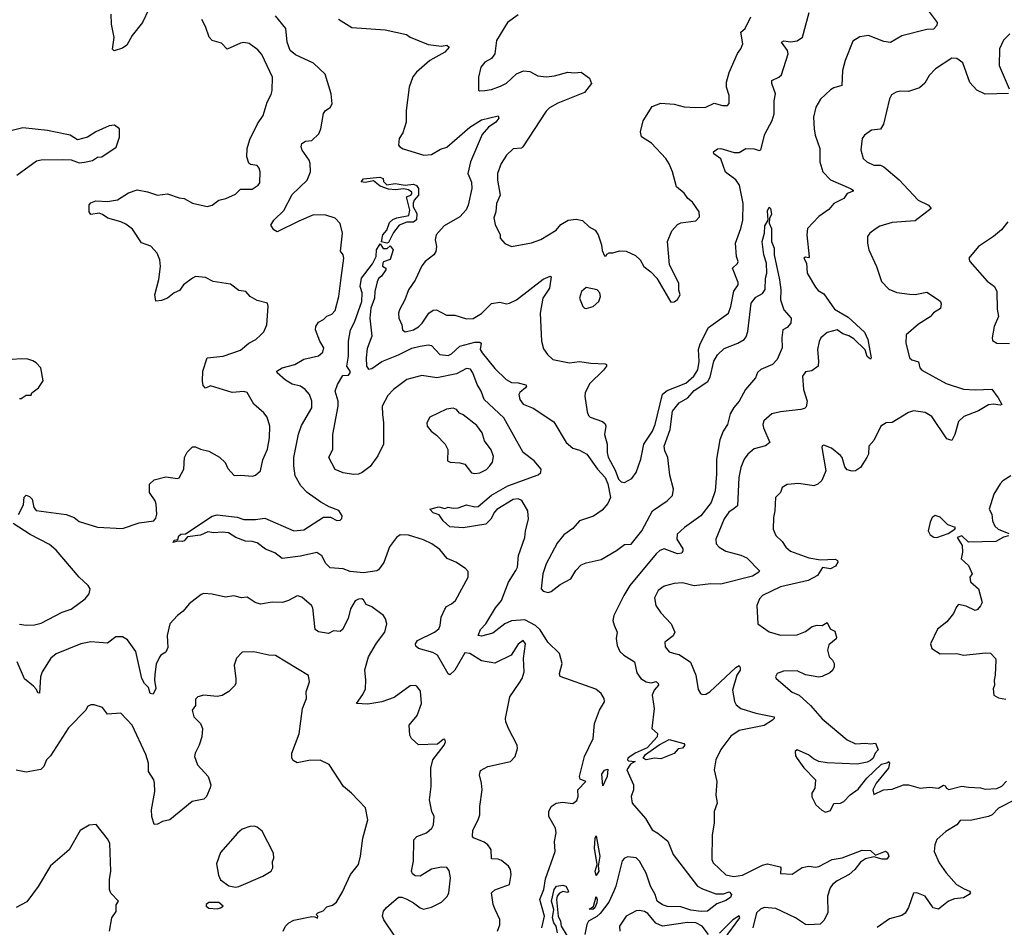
# Model space of a CAD drawing. Extents: x 2057697 to 2160550, y 827490 to 1016834.
# Tile 321 of 509: x 2126106 to 2132031, y 942558 to 948021. Entities that reach past the tile are written whole.
import ezdxf

# ---------------------------------------------------------------- set-up
doc = ezdxf.new("R2010")
doc.units = 0

msp = doc.modelspace()

# ---------------------------------------------------------------- linework, layer by layer
at = {"layer": '0CON20XD'}
for points in [[(2126883.3, 948085), (2126845, 948004.2), (2126783.9, 947926.1), (2126751.8, 947868.2), (2126725, 947850), (2126675, 947834.2), (2126664.1, 947844.1), (2126675.5, 947914.5), (2126659.4, 947995), (2126656.5, 948055)], [(2128025, 948024.4), (2128105, 947974.2), (2128305, 947960), (2128432.7, 947932.7), (2128455, 947915.6), (2128565, 947872.5), (2128645, 947861.4), (2128676.7, 947866.7), (2128690, 947855), (2128664, 947825), (2128575, 947774.6), (2128493.5, 947705), (2128472.3, 947677.7), (2128450, 947615), (2128431.5, 947475), (2128431.3, 947405), (2128410.7, 947339.3), (2128390, 947305), (2128386.2, 947265), (2128393.8, 947255), (2128413.7, 947243.7), (2128537.5, 947205), (2128585, 947210), (2128638.1, 947241.9), (2128675.8, 947254.2), (2128815.6, 947375), (2128885, 947418.9), (2128985, 947442.5), (2128988.3, 947428.3), (2128972, 947405), (2128926.4, 947373.6), (2128889.5, 947330.5), (2128819.3, 947165), (2128802.7, 947095), (2128823.8, 947043.8), (2128827.5, 947005), (2128805.3, 946905), (2128793, 946877), (2128754.8, 946835.2), (2128659.5, 946780.5), (2128611.4, 946725), (2128607.1, 946695), (2128614.3, 946655), (2128609.2, 946625), (2128598, 946605), (2128545, 946566), (2128525, 946538.8), (2128485, 946453.8), (2128445.7, 946395), (2128424, 946335), (2128390.8, 946275), (2128385.7, 946254.3), (2128388.1, 946225), (2128405.7, 946185), (2128410, 946155), (2128425, 946141.4), (2128475, 946154.5), (2128505, 946172.5), (2128528.1, 946195), (2128567.5, 946255), (2128595, 946272), (2128615, 946274), (2128675, 946243.3), (2128725, 946243.3), (2128795, 946221.1), (2128835, 946221.9), (2128885, 946252.9), (2128945, 946312.5), (2128995, 946320.8), (2129035, 946311.4), (2129054.2, 946314.2), (2129095, 946334.4), (2129255, 946459.6), (2129297.8, 946477.8), (2129303.6, 946473.6), (2129294.3, 946405.7), (2129254.6, 946345), (2129237.3, 946255), (2129246.9, 946085), (2129258.8, 946038.8), (2129281.2, 946005), (2129315, 945975.7), (2129415, 945955.7), (2129475, 945964.4), (2129542.7, 945952.7), (2129629.2, 945949.2), (2129637.5, 945945), (2129636.2, 945935), (2129618.5, 945911.5), (2129535, 945829.2), (2129509.2, 945775), (2129505.9, 945754.1), (2129521.3, 945661.3), (2129528.9, 945638.9), (2129539.3, 945629.3), (2129612.2, 945602.2), (2129628.3, 945588.3), (2129633.1, 945575), (2129625.6, 945525), (2129641.8, 945465), (2129640.9, 945415), (2129647.6, 945387.6), (2129689.5, 945309.5), (2129710, 945255), (2129725, 945238.6), (2129745, 945234.2), (2129790.3, 945259.7), (2129815.4, 945294.6), (2129843.6, 945376.4), (2129862.7, 945465), (2129914.7, 945545), (2129930.8, 945585), (2129974, 945766), (2130001.8, 945788.2), (2130115, 945833), (2130163.1, 945875), (2130185.8, 945914.2), (2130194.3, 945964.3), (2130190, 946035), (2130200, 946070), (2130251.4, 946168.6), (2130371.1, 946255), (2130385, 946293.8), (2130403.8, 946386.2), (2130428.5, 946425), (2130428.7, 946438.7), (2130395.7, 946525), (2130425, 946552.5), (2130430, 946565), (2130419.6, 946595), (2130412.4, 946675), (2130445.9, 946765), (2130457.2, 946815), (2130459.1, 946915), (2130438.2, 947025), (2130415, 947056.7), (2130352.2, 947102.2), (2130325, 947184.2), (2130283.8, 947213.8), (2130280, 947225), (2130305, 947243.9), (2130325, 947246.3), (2130405, 947221.2), (2130435, 947222.5), (2130475, 947245.6), (2130525, 947244.4), (2130555, 947234), (2130565, 947237.5), (2130588.8, 947331.2), (2130633.2, 947415), (2130645.3, 947455), (2130646.9, 947533.1), (2130654.6, 947574.6), (2130632.7, 947637.3), (2130632.5, 947655), (2130675, 947674.4), (2130690.2, 947689.8), (2130729.5, 947815), (2130726.5, 947835), (2130690.8, 947885), (2130705, 947893.1), (2130745, 947887.7), (2130785, 947892.7), (2130816.2, 947915), (2130856.8, 948065)], [(2131578.3, 948068.3), (2131627.1, 948005), (2131624.6, 947985.4), (2131605, 947964.4), (2131565, 947962.2), (2131415, 947924.6), (2131345.4, 947884.6), (2131305, 947888.9), (2131213.3, 947926.7), (2131162.4, 947917.6), (2131119.1, 947890.9), (2131072.9, 947775), (2131057.3, 947715), (2131053.8, 947625), (2131005, 947610.8), (2130985, 947598.8), (2130925, 947543.5), (2130897.5, 947495), (2130883.2, 947435), (2130887, 947363), (2130892.2, 947325), (2130920.8, 947245), (2130920.5, 947165), (2130937.8, 947105), (2130985, 947056.7), (2131105, 947005.6), (2131121.2, 946995), (2131120.7, 946989.3), (2131085, 946974), (2131065, 946944.2), (2131005.4, 946914.6), (2130975, 946878.9), (2130913.8, 946836.2), (2130847.5, 946765), (2130842.2, 946725), (2130855.7, 946594.3), (2130851.7, 946588.3), (2130835, 946592.5), (2130823.8, 946586.2), (2130841.2, 946555), (2130844.4, 946495), (2130895, 946410), (2130910.7, 946390.7), (2130945, 946370), (2131008.2, 946278.2), (2131090.8, 946230.8), (2131189.3, 946139.3), (2131209.8, 946095), (2131230, 945985), (2131225, 945976.7), (2131205, 945994.4), (2131193.6, 946033.6)], [(2128980.8, 942535), (2128995, 942572.5), (2128994.3, 942605), (2128967.1, 942665), (2128955.7, 942695), (2128945.8, 942765), (2128965, 942782.9), (2129054, 942815), (2129064.4, 942875), (2129059.2, 942905), (2129046.6, 942926.6), (2129005, 942960), (2128985, 942967.5), (2128945, 942970), (2128943.3, 943023.3), (2128937.5, 943035), (2128923.3, 943055), (2128901.2, 943071.2), (2128836.1, 943096.1), (2128830, 943105), (2128832.5, 943142.5), (2128865.6, 943205), (2128874.3, 943235), (2128874.4, 943285), (2128889.1, 943385), (2128885.8, 943425.8), (2128872.9, 943475), (2128878.8, 943501.2), (2128923.4, 943526.6), (2129060, 943555), (2129088, 943585), (2129101.2, 943635), (2129098.8, 943655), (2129047.1, 943755), (2129030.8, 943795), (2129029.2, 943815), (2129056.2, 943945), (2129112.1, 944027.9), (2129130, 944055), (2129142.5, 944095), (2129138, 944175), (2129149.2, 944265), (2129135, 944283.3), (2129105, 944262), (2129064.3, 944195.7), (2128965, 944148), (2128885, 944160.8), (2128815, 944206.7), (2128785, 944210), (2128725, 944106.2), (2128695, 944076.7), (2128685, 944083.3), (2128620, 944195), (2128591.6, 944211.6), (2128505.9, 944235.9), (2128490.2, 944250.2), (2128487.3, 944265), (2128500.5, 944285), (2128602, 944335), (2128627.5, 944355), (2128635.8, 944375), (2128642, 944425), (2128665, 944473.3), (2128675, 944488), (2128705, 944504), (2128727.5, 944525), (2128804, 944665), (2128805, 944700), (2128788, 944718), (2128730, 944755), (2128678.6, 944778.6), (2128635, 944832.2), (2128585.8, 944865), (2128535, 944890), (2128445, 944918.8), (2128395, 944920), (2128372.5, 944905), (2128331.7, 944848.3), (2128296.3, 944753.7), (2128265, 944710), (2128255, 944703.3), (2128175, 944692.2), (2128095, 944699.5), (2128053.3, 944715), (2127975, 944720.8), (2127948.6, 944748.6), (2127925, 944793.1), (2127895, 944814.4), (2127795, 944791.8), (2127685, 944778), (2127641.7, 944811.7), (2127585, 944834.5), (2127535, 944871.2), (2127505, 944880.5), (2127465, 944882.5), (2127406.7, 944905), (2127362.2, 944932.2), (2127325, 944936.9), (2127275, 944933.1), (2127237.7, 944937.7), (2127195, 944917.8), (2127115, 944907.5), (2127096.7, 944885), (2127085, 944880), (2127055, 944882.5), (2127030, 944875), (2127035, 944888.8), (2127057.5, 944892.5), (2127064, 944915), (2127075, 944923.8), (2127103.8, 944926.2), (2127265, 945031.8), (2127295, 945041.1), (2127415, 945027.1), (2127455, 945012.1), (2127525, 945012.2), (2127580.9, 945020.9), (2127755, 944944.4), (2127815, 944950.5), (2127935, 945025.8), (2127975.9, 945025.9), (2128015, 945006.7), (2128035, 945008.8), (2128045, 945017.5), (2128045.7, 945035), (2128025.8, 945065.8), (2127968.3, 945088.3), (2127917.2, 945117.2), (2127835, 945174.5), (2127798.1, 945215), (2127764.4, 945275), (2127755.5, 945335), (2127756, 945385), (2127784.7, 945525.3), (2127802.6, 945577.4), (2127864.4, 945685), (2127864.5, 945725), (2127850.6, 945765), (2127824.2, 945795), (2127795, 945814.5), (2127745, 945827.5), (2127705, 945851.9), (2127655.8, 945895), (2127652.5, 945905), (2127685, 945925.5), (2127762, 945945), (2127815, 945976.9), (2127905, 945998.5), (2127930.7, 946019.3), (2127937.1, 946045), (2127911.9, 946085), (2127886.7, 946155), (2127887.1, 946175), (2127905, 946200), (2127935, 946215.8), (2127953.6, 946236.4), (2127985, 946249.2), (2128005, 946271.2), (2128027.3, 946355), (2128038.2, 946451.8), (2128056, 946585), (2128053.3, 946605), (2128037, 946627), (2128048, 946735), (2128034.3, 946795), (2128005.4, 946825.4), (2127947.5, 946845), (2127875, 946845.5), (2127785, 946809.2), (2127655, 946744.4), (2127635, 946755.6), (2127616.5, 946785), (2127634.4, 946815), (2127695, 946873.1), (2127745, 946968.1), (2127835, 947056), (2127855.4, 947105), (2127854.4, 947155), (2127847.1, 947175), (2127805.7, 947235), (2127800, 947255), (2127802.9, 947275), (2127825, 947290.6), (2127865, 947292.9), (2127906.1, 947333.9), (2127918.1, 947365), (2127934.7, 947455.3), (2127945.7, 947475), (2127975, 947492.9), (2127987.1, 947515), (2127980.4, 947575), (2127945, 947692.9), (2127875, 947759.1), (2127765, 947808.5), (2127733.3, 947835), (2127715.4, 947885), (2127707.5, 947967.5), (2127644.5, 948045)], [(2127619.5, 947570.5), (2127625.8, 947595), (2127627.1, 947675), (2127562.3, 947812.3), (2127539.8, 947839.8), (2127487.4, 947877.4), (2127455, 947883.1), (2127435, 947880.6), (2127355, 947844.3), (2127319.8, 947879.8), (2127265, 947895.5), (2127245.9, 947915.9), (2127225, 947980.8), (2127202.3, 948022.3)], [(2129105, 948049.5), (2129041.1, 948005), (2128975.7, 947895), (2128965.5, 947814.5), (2128945, 947788), (2128905.7, 947764.3), (2128881.4, 947735), (2128866, 947675), (2128867, 947597), (2128872.5, 947592.5), (2128905, 947593.8), (2128945, 947600.8), (2128998.8, 947621.2), (2129035, 947639.4), (2129094.6, 947695.4), (2129136.8, 947713.2), (2129175, 947710), (2129224, 947684), (2129276.9, 947676.9), (2129325, 947682.3), (2129405, 947705.4), (2129445, 947701.2), (2129485, 947705.6), (2129535, 947668.8), (2129547.7, 947637.7), (2129505, 947583.6), (2129345, 947519.5), (2129295, 947491.1), (2129275, 947470), (2129133.8, 947255), (2129125, 947248), (2129075, 947244), (2129034.6, 947205.4), (2129003.1, 947155), (2128981.1, 947095), (2128981.1, 947055), (2128997.1, 946965), (2128975.6, 946915), (2128971.9, 946865), (2128959.2, 946829.2), (2128967.9, 946787.9), (2128996.7, 946725), (2128996.7, 946705), (2129025, 946673.3), (2129066.1, 946656.1), (2129185, 946677.1), (2129241.7, 946698.3), (2129335, 946754), (2129362.6, 946787.4), (2129406.7, 946815), (2129455, 946820.6), (2129491.7, 946811.7), (2129533.3, 946775), (2129568.8, 946755), (2129586.2, 946725), (2129606.2, 946665), (2129610.7, 946630.7), (2129625, 946600), (2129635, 946600), (2129640, 946610), (2129653.3, 946616.7), (2129675, 946616.7), (2129715, 946628.8), (2129755, 946626.7), (2129812.3, 946602.3), (2129838.8, 946575), (2129861.2, 946535), (2129904.2, 946504.2), (2129940, 946465), (2130025, 946320), (2130045, 946323.3), (2130065, 946336.7), (2130080, 946365), (2130072.3, 946392.3), (2130072, 946435), (2130015.7, 946545.7), (2130004.3, 946685), (2130030.7, 946749.3), (2130065, 946788.8), (2130085, 946798), (2130175, 946810), (2130195.7, 946834.3), (2130194, 946865), (2130155, 946923.3), (2130126.7, 946945), (2130105, 946976.7), (2130057.5, 947015), (2130033.8, 947105), (2130015, 947152.5), (2129994, 947185), (2129908.3, 947278.3), (2129848, 947315), (2129840.8, 947345), (2129857.9, 947412.1), (2129912.4, 947497.6), (2129965, 947518), (2130045, 947512), (2130105, 947495.8), (2130175, 947492), (2130235, 947494), (2130285, 947517.5), (2130335, 947504.5), (2130365.6, 947504.4), (2130374.2, 947515.8), (2130374.3, 947564.3), (2130359.5, 947615), (2130360, 947645), (2130375, 947703.3), (2130425, 947816.7), (2130445.8, 947845), (2130456.9, 947875), (2130445.6, 947945), (2130471.7, 947968.3), (2130505, 948037.5)], [(2132064, 947935), (2132025, 947898.6), (2132002.5, 947845), (2131999.2, 947745), (2132060.6, 947605)], [(2132055, 947576), (2131915, 947573.3), (2131865, 947596.7), (2131823.2, 947643.2), (2131781.1, 947761.1), (2131745, 947786.9), (2131715, 947789.2), (2131617.5, 947725), (2131579.2, 947685), (2131551.7, 947638.3), (2131519.7, 947610.3), (2131455, 947588), (2131405, 947591.2), (2131380, 947585), (2131352.3, 947567.7), (2131340, 947545), (2131303, 947393), (2131285, 947362.5), (2131232.5, 947355), (2131190, 947325), (2131176.2, 947305), (2131167.7, 947237.7), (2131182, 947185), (2131203.8, 947165), (2131245, 947144.3), (2131285, 947144.3), (2131306, 947135), (2131397.6, 947057.6), (2131512, 946935), (2131575, 946904), (2131591.2, 946885), (2131495, 946810.5), (2131355, 946799.4), (2131282.4, 946777.6), (2131260, 946765), (2131222.5, 946735), (2131207.5, 946715), (2131206.7, 946675), (2131216.2, 946635), (2131262, 946535), (2131292, 946445), (2131335, 946399.2), (2131385, 946378.6), (2131461.2, 946368.8), (2131495, 946367.5), (2131565, 946380), (2131635, 946333.8), (2131646.2, 946325), (2131651.2, 946311.2), (2131646.6, 946283.4), (2131604.4, 946255.6), (2131585, 946232.5), (2131515, 946188.6), (2131440, 946125), (2131437.8, 946075), (2131460, 945985), (2131474, 945974), (2131515, 945962), (2131522.2, 945925), (2131535, 945912.2), (2131680.5, 945830.5), (2131785, 945796.9), (2131855, 945792.2), (2131955, 945796.2), (2131994.6, 945745), (2132016.2, 945705), (2132005, 945700), (2131965, 945706.9), (2131935, 945702.9), (2131875, 945665.6), (2131786.7, 945633.3), (2131755, 945603.3), (2131734, 945525), (2131715, 945487.5), (2131685, 945497.5), (2131595, 945632.5), (2131555, 945656.4), (2131485, 945666.5), (2131455, 945656.5), (2131355, 945596.7), (2131320, 945595), (2131287.5, 945575), (2131245, 945487.5), (2131216.1, 945453.9), (2131213.3, 945405), (2131203.8, 945385), (2131165.5, 945324.5), (2131135, 945305.8), (2131115, 945304.2), (2131085, 945312), (2131070.2, 945330.2), (2131054.4, 945385), (2131045, 945397.1), (2130991.3, 945441.3), (2130945, 945460), (2130935, 945456.2), (2130932.5, 945445), (2130956.7, 945305), (2130932.8, 945247.2), (2130908, 945225), (2130885, 945214.4), (2130795, 945228.9), (2130725, 945222.5), (2130694.3, 945205.7), (2130683.8, 945175), (2130654, 945145), (2130650.8, 945065), (2130641.4, 945025), (2130640.6, 944955), (2130656.4, 944916.4), (2130695, 944879.2), (2130715.4, 944845.4), (2130745, 944822.2), (2130855, 944781.8), (2130925, 944770.6), (2131014, 944774), (2131027.5, 944765), (2131030, 944755), (2131015, 944732.5), (2130985, 944716), (2130936, 944724), (2130906.2, 944675), (2130851.2, 944645), (2130685, 944606.7), (2130575.4, 944554.6), (2130557.1, 944535), (2130541.1, 944495), (2130548, 944385), (2130615, 944335.8), (2130685, 944315.7), (2130785, 944318.9), (2130835, 944339.2), (2130875, 944367.8), (2130904, 944376), (2130935, 944374.6), (2130965, 944392.5), (2130983.8, 944355), (2131010.7, 944340.7), (2131021.2, 944305), (2131020, 944295), (2130975, 944257.5), (2130966.7, 944225), (2130977.5, 944185), (2130997.5, 944165), (2131007.5, 944145), (2131007.5, 944125), (2130996.4, 944103.6), (2130980.7, 944089.3), (2130935, 944066.7), (2130915, 944064), (2130835, 944078), (2130785, 944102), (2130701.2, 944098.8), (2130664.2, 944085.8), (2130653.6, 944066.4), (2130657.5, 944055), (2130755, 943974), (2130795.5, 943955.5), (2130865, 943892), (2130935, 943812.9), (2131085, 943685.6), (2131135, 943662.5), (2131195, 943665.8), (2131225, 943661.2), (2131255, 943666.7), (2131272.5, 943625), (2131253.8, 943606.2), (2131242, 943575), (2131225, 943561.4), (2131205, 943551.9), (2131145, 943540), (2130965, 943548.1), (2130915, 943555.7), (2130881.7, 943571.7), (2130852.5, 943595), (2130785, 943626.7), (2130773.3, 943615), (2130775, 943590), (2130784, 943574)], [(2126098.3, 945041.7), (2126129.1, 945100.9), (2126133, 945147), (2126145, 945158.1), (2126165, 945150.9), (2126180.9, 945135), (2126190.6, 945085), (2126205, 945066), (2126385, 945043.1), (2126434.4, 945024.4), (2126465, 945000.8), (2126575, 944966), (2126725, 944958.6), (2126825, 944991.4), (2126913.8, 945005), (2126925, 945020), (2126931.4, 945045), (2126927.1, 945105), (2126921.4, 945125), (2126888, 945175), (2126887.5, 945225), (2126915, 945250.6), (2126985, 945269.2), (2127055, 945260), (2127065, 945263.3), (2127093.3, 945315), (2127098.8, 945385), (2127113.2, 945416.8), (2127145, 945450), (2127165, 945450), (2127195, 945436.2), (2127245, 945423.3), (2127307.5, 945387.5), (2127343.3, 945355), (2127359.5, 945319.5), (2127397.7, 945277.7), (2127435, 945280), (2127507.7, 945272.3), (2127525, 945278.8), (2127554.3, 945305.7), (2127569.1, 945370.9), (2127597.8, 945435), (2127609.4, 945505), (2127612, 945575), (2127595, 945628.8), (2127575, 945654), (2127515.9, 945705.9), (2127475, 945777.1), (2127455, 945783.1), (2127385, 945777.1), (2127255, 945816.2), (2127223.9, 945803.9), (2127209.2, 945819.2), (2127207.1, 945845), (2127207.5, 945905), (2127234.4, 945985.6), (2127330, 945995), (2127435, 946032), (2127485, 946073.8), (2127526.7, 946095), (2127556.4, 946123.6), (2127575, 946142.5), (2127593.3, 946185), (2127601.2, 946295), (2127597.5, 946315), (2127535, 946331.2), (2127492.5, 946355), (2127467.5, 946385), (2127425, 946391.2), (2127375, 946428.8), (2127270, 946445), (2127225, 946468.8), (2127165, 946474.2), (2127145, 946465.8), (2127091.2, 946425), (2127068.5, 946391.5), (2127035, 946377.5), (2126995, 946344.2), (2126959.1, 946330.9), (2126925, 946327.5), (2126919.2, 946365), (2126943.2, 946456.8), (2126954.3, 946535), (2126950, 946575), (2126934, 946615), (2126895, 946657.5), (2126838.5, 946678.5), (2126785, 946759.2), (2126745, 946790), (2126715, 946804.3), (2126635.9, 946825.9), (2126605, 946848.8), (2126585, 946855.5), (2126535, 946848.1), (2126523.3, 946865), (2126525, 946907.1), (2126535, 946919.1), (2126565, 946930.9), (2126635, 946926.5), (2126695, 946937.3), (2126761.5, 946978.5), (2126813.8, 946996.2), (2126875.4, 946985.4), (2126935, 946964.5), (2126995, 946972.5), (2127065, 946948.6), (2127095, 946944.3), (2127145, 946915.6), (2127235, 946896), (2127265, 946904.2), (2127304.4, 946935.6), (2127347.5, 946945), (2127405, 946971.2), (2127435, 947001.2), (2127505, 947000), (2127541.2, 947025), (2127550.3, 947039.7), (2127553.8, 947105), (2127547.7, 947127.7), (2127535, 947143.3), (2127495, 947148.8), (2127485, 947156.7), (2127473.1, 947195), (2127474.4, 947245), (2127490.2, 947299.8), (2127538, 947395), (2127571.2, 947445), (2127596.2, 947525), (2127619.5, 947570.5)], [(2126089.2, 947085), (2126207.9, 947172.1), (2126235, 947178), (2126365, 947180), (2126415, 947176.7), (2126465, 947160), (2126496.4, 947163.6), (2126545, 947173.8), (2126575, 947192.5), (2126600, 947195), (2126686.1, 947253.9), (2126706.4, 947313.6), (2126707.5, 947365), (2126676.4, 947386.4), (2126645, 947381.2), (2126565, 947346.2), (2126515, 947313.3), (2126455, 947297.5), (2126410, 947325), (2126389.3, 947329.3), (2126273, 947353), (2126125, 947370), (2125985, 947336.2)], [(2128315, 946676.2), (2128283.3, 946683.3), (2128291.5, 946725), (2128314.6, 946755), (2128330.6, 946799.4), (2128351.6, 946818.4), (2128375, 946828.9), (2128447.4, 946842.6), (2128453.1, 946875), (2128434.2, 946955), (2128459.2, 946965), (2128466.5, 946973.5), (2128465, 946983.3), (2128445, 946996.9), (2128415, 947003.3), (2128367.1, 946997.1), (2128325, 947001.5), (2128275, 947019.4), (2128235, 947050.8), (2128185, 947041.8), (2128160, 947045), (2128175, 947062.5), (2128273.4, 947073.4), (2128292.5, 947065), (2128295, 947047.5), (2128315, 947027.5), (2128365.7, 947034.3), (2128425, 947024), (2128475, 947031.5), (2128493.9, 947023.9), (2128505.3, 947005.3), (2128505.3, 946964.7), (2128480.5, 946935), (2128473.6, 946916.4), (2128473.6, 946893.6), (2128496.7, 946855), (2128494.5, 946815.5), (2128475, 946802.2), (2128435, 946802.2), (2128390, 946785), (2128355, 946740), (2128325, 946680), (2128315, 946676.2)], [(2129092.3, 944705), (2129101.4, 944725), (2129108.2, 944795), (2129145, 944903.8), (2129149.2, 944945), (2129168.6, 945015), (2129164.7, 945064.7), (2129126.9, 945126.9), (2129105, 945136.5), (2129075, 945133.8), (2128976.7, 945073.3), (2128962.5, 945057.5), (2128942, 945015), (2128911.9, 944985), (2128775, 944963.1), (2128695, 944968.8), (2128653.8, 945005), (2128630.8, 945040.8), (2128595, 945052.7), (2128574.2, 945075), (2128627.8, 945087.8), (2128665, 945078.8), (2128685, 945086.7), (2128715, 945080), (2128745, 945083.3), (2128795, 945099.8), (2128845, 945088.8), (2128865, 945090.9), (2128945, 945159.7), (2129044, 945216), (2129225, 945281.7), (2129242.2, 945295), (2129244.8, 945315), (2129201.4, 945365), (2129136.3, 945416.3), (2129019.2, 945625), (2128900.8, 945735), (2128883.9, 945785), (2128859.3, 945825), (2128832.9, 945895), (2128818.1, 945918.1), (2128795, 945921.2), (2128735, 945888.7), (2128615.2, 945865.2), (2128525, 945878.5), (2128435, 945854.4), (2128355, 945795.8), (2128321.1, 945758.9), (2128286.9, 945695), (2128289.5, 945645), (2128295.5, 945595), (2128294.4, 945465), (2128261.1, 945395), (2128215, 945331.1), (2128167.1, 945295), (2128145, 945285.5), (2128115, 945282.7), (2128053.4, 945293.4), (2128005, 945313.8), (2127966.2, 945385), (2127991.2, 945435), (2127989.4, 945525), (2128023.2, 945695), (2128022.7, 945725), (2128004.1, 945785.9), (2128018, 945825), (2128051.4, 945878.6), (2128085, 945881.5), (2128095.3, 945895), (2128095, 945905.7), (2128074.7, 945934.7), (2128085.3, 945995), (2128084.6, 946085.4), (2128097.2, 946155), (2128120.5, 946199.5), (2128164.2, 946325), (2128166, 946376), (2128154.4, 946415.6), (2128161.9, 946465), (2128229.6, 946550.4), (2128250.5, 946595), (2128253.8, 946635), (2128275, 946672.5), (2128293, 946643), (2128317, 946643), (2128335, 946660), (2128352.5, 946635), (2128335, 946577.5), (2128295, 946562.5), (2128291.2, 946555), (2128288.3, 946538.3), (2128310, 946525), (2128310, 946515), (2128283, 946477), (2128266, 946464), (2128256.7, 946443.3), (2128243.5, 946385), (2128241.5, 946345), (2128218.8, 946285), (2128213.8, 946223.8), (2128224.2, 946115), (2128197.7, 946042.3), (2128190, 945985), (2128193.1, 945935), (2128205, 945917.1), (2128225, 945921.5), (2128285.6, 945964.4), (2128386.4, 946003.6), (2128465, 946044.6), (2128515, 946056.6), (2128565, 946064), (2128585, 946060.8), (2128635, 946006.2), (2128685, 946000), (2128705, 946009.4), (2128753.8, 946055), (2128845, 946080.8), (2128875, 946079.2), (2128883.6, 946073.6), (2128877.3, 946035), (2128889.2, 946015), (2128965, 945922.1), (2129032.7, 945855), (2129065, 945836.6), (2129105, 945835.9), (2129152.7, 945822.7), (2129155.8, 945815), (2129150, 945805), (2129115, 945776.7), (2129108.9, 945765), (2129115, 945735.6), (2129135, 945706.4), (2129195, 945682.2), (2129320.6, 945600.6), (2129395, 945475.5), (2129435, 945441.2), (2129475, 945429.2), (2129518.8, 945405), (2129582.2, 945315), (2129630, 945265), (2129645, 945226.7), (2129660.2, 945145), (2129645, 945107.8), (2129611.9, 945068.1), (2129558.4, 945031.6), (2129474.6, 945005), (2129435, 944957.9), (2129380.5, 944919.5), (2129340.7, 944869.3), (2129274.2, 944745), (2129254, 944685), (2129243.8, 944595), (2129255, 944581.5), (2129286, 944574), (2129305, 944579.6), (2129358.1, 944621.9), (2129422, 944655), (2129452.5, 944705), (2129485, 944738.8), (2129515, 944751.2), (2129605, 944771.7), (2129697.5, 944825), (2129745, 944861.9), (2129785, 944863.1), (2129850.4, 944945), (2129913.6, 945065), (2130002, 945125), (2130033.4, 945156.6), (2130040.9, 945195), (2130018.8, 945278.8), (2130005.4, 945385), (2129987.9, 945425), (2129983.8, 945453.8), (2130020.8, 945555), (2130033.8, 945665), (2130074.4, 945715), (2130126.2, 945743.8), (2130165, 945789.7), (2130247.2, 945842.8), (2130260.5, 945869.5), (2130282.3, 945965), (2130305, 946002.9), (2130345, 946040.8), (2130427, 946073), (2130465, 946096.5), (2130478.3, 946111.7), (2130488.4, 946145), (2130506.7, 946315), (2130535, 946350), (2130575, 946373.3), (2130592.3, 946397.7), (2130593.9, 946465), (2130601.5, 946495), (2130600.5, 946555), (2130584.1, 946605), (2130573.8, 946685), (2130587.1, 946735), (2130589.3, 946780.7), (2130610, 946815), (2130605, 946871.2), (2130615, 946892.5), (2130624.4, 946884.4), (2130629.2, 946850.8), (2130618, 946825), (2130616.4, 946796.4), (2130630, 946765), (2130629.1, 946685), (2130645.4, 946645.4), (2130645.4, 946605), (2130677.9, 946455), (2130685.5, 946395), (2130684.5, 946334.5), (2130703.9, 946273.9), (2130747.5, 946225), (2130746.2, 946195), (2130725, 946167.5), (2130697.5, 946155), (2130691.4, 946105), (2130693.1, 946045), (2130664.5, 945975.5), (2130636, 945945), (2130565, 945916.2), (2130545, 945898), (2130534.2, 945865), (2130474.2, 945795.8), (2130435, 945725.7), (2130403.6, 945686.4), (2130381.7, 945648.3), (2130365, 945584), (2130339.4, 945545), (2130318.3, 945491.7), (2130298.5, 945375), (2130299.6, 945285), (2130290, 945185), (2130266.1, 945115), (2130205, 945035.4), (2130105.7, 944965), (2130063.1, 944925), (2130060.6, 944895), (2130095.7, 944835), (2130097.1, 944822.9), (2130090, 944810), (2130065, 944805.6), (2129985, 944835.4), (2129957.1, 944825), (2129935, 944805.5), (2129777.2, 944615), (2129740.4, 944555), (2129681.9, 944435), (2129675.6, 944405), (2129683.8, 944376.2), (2129701.1, 944335), (2129694.6, 944295.4), (2129700.4, 944255), (2129717.8, 944217.8), (2129740.6, 944195), (2129805, 944155.6), (2129819.2, 944089.2), (2129844.4, 944055), (2129876.2, 944035), (2129905, 944029.6), (2129935, 944037.5), (2129948.9, 944025), (2129949.1, 944015), (2129922.9, 943985), (2129912, 943955), (2129923, 943875), (2129910.4, 943755), (2129943.3, 943725), (2129942.5, 943705), (2129881, 943639), (2129810.5, 943605), (2129765.7, 943575), (2129762.5, 943565), (2129768.8, 943558.8), (2129810, 943555), (2129780.8, 943539.2), (2129760, 943505), (2129799.2, 943415), (2129799.2, 943385), (2129785.6, 943345), (2129791.4, 943305), (2129871.8, 943211.8), (2129912.5, 943145), (2129946.2, 943123.8), (2130006.4, 943076.4), (2130038.1, 942995), (2130185, 942806.2), (2130215, 942788.6), (2130295, 942758.4), (2130340.5, 942759.5), (2130375, 942771.1), (2130388.9, 942755), (2130383.3, 942736.7), (2130355, 942718.2), (2130301.7, 942698.3), (2130245, 942654.7), (2130206.6, 942653.4), (2130145, 942661.6), (2130085, 942681), (2130005, 942682.8), (2129975, 942692.3), (2129942.8, 942715), (2129930.7, 942755), (2129900.9, 942805), (2129875, 942883.3), (2129835, 942955.6), (2129815, 942975.5), (2129765, 942981.9), (2129745, 942974.2), (2129732.3, 942957.7), (2129694.1, 942805), (2129680.3, 942775), (2129650.8, 942709.2), (2129598.2, 942641.8), (2129578, 942622), (2129528.2, 942595), (2129518.5, 942575), (2129506.9, 942515)], [(2132051.4, 946805), (2132013.5, 946756.5), (2131966.2, 946715), (2131875, 946656.2), (2131817.5, 946585), (2131823.3, 946565), (2131927.9, 946447.9), (2131971.2, 946415), (2131985.6, 946385.6), (2131987.7, 946277.7), (2131996.2, 946235), (2131970, 946175), (2131956.7, 946105), (2131959.3, 946089.3), (2131985, 946074.3), (2132062.2, 946072.2)], [(2129515, 946283.3), (2129556.1, 946293.9), (2129590, 946325), (2129600, 946355), (2129596.1, 946376.1), (2129580, 946395), (2129515, 946408), (2129486.2, 946385), (2129474.2, 946344.2), (2129493.9, 946293.9), (2129503.9, 946283.9), (2129515, 946283.3)], [(2131193.6, 946033.6), (2131125, 946100), (2131095, 946118.4), (2131059.8, 946129.8), (2131025, 946154), (2130965, 946137.7), (2130926.4, 946105), (2130916, 946084), (2130907.1, 946035), (2130913.3, 945965), (2130910, 945935), (2130873, 945907), (2130835, 945902), (2130815.8, 945875), (2130823.3, 945795), (2130844.3, 945725), (2130838.6, 945691.4), (2130828.9, 945681.1), (2130806.4, 945673.6), (2130685, 945660.5), (2130632.3, 945647.7), (2130584.6, 945605.4), (2130578.1, 945585), (2130581.9, 945565), (2130620.8, 945475), (2130594, 945456), (2130525, 945437.9), (2130487.5, 945405), (2130464.5, 945375), (2130445.4, 945325), (2130433.1, 945265), (2130424.4, 945095.6), (2130405, 945079.4), (2130374, 945056), (2130344.1, 945015.9), (2130295.6, 944895), (2130296.8, 944866.8), (2130315, 944845.8), (2130355, 944822.5), (2130445, 944798.5), (2130482, 944782), (2130557.3, 944702.7), (2130554, 944695), (2130515, 944671.2), (2130325, 944623.6), (2130265, 944625.5), (2130165, 944612.5), (2130095, 944631.1), (2130045, 944627.5), (2129985, 944610.8), (2129948, 944585), (2129925, 944540), (2129934.2, 944495), (2129965, 944450), (2130025.8, 944385), (2130048.8, 944335), (2130037.7, 944312.3), (2129987.5, 944275), (2129990, 944245), (2130013.3, 944215), (2130054.6, 944204.6), (2130075, 944199.2), (2130143.2, 944153.2), (2130174.3, 944075), (2130188.3, 943988.3), (2130202.5, 943965), (2130215, 943959.2), (2130235, 943961.8), (2130259.4, 943975), (2130415, 944122), (2130435, 944133.3), (2130442, 944122), (2130441.9, 944105), (2130420.6, 944075), (2130396, 943985), (2130407.8, 943917.8), (2130417.6, 943897.6), (2130445, 943875.5), (2130535.9, 943845.9), (2130646.2, 943825), (2130645.8, 943815), (2130635.6, 943805), (2130585, 943773.3), (2130435, 943741.9), (2130385, 943709.1), (2130325, 943628.9), (2130295.7, 943565), (2130285.8, 943505.8), (2130300.8, 943435), (2130294, 943355), (2130302.5, 943305), (2130285.7, 943254.3), (2130285.7, 943184.3), (2130271.9, 943115), (2130270.4, 942965), (2130278.1, 942945), (2130355, 942873.3), (2130403.1, 942863.1), (2130455, 942872.5), (2130575, 942931.8), (2130605, 942940), (2130681.2, 942921.2), (2130686.2, 942915), (2130685, 942882.5), (2130755, 942876.7), (2130815, 942918.2), (2130855, 942925.5), (2130895, 942920), (2130914.6, 942924.6), (2130995, 942965.4), (2131055, 942976.7), (2131175, 943022.9), (2131225, 943020), (2131255, 942992.5), (2131315.8, 943015.8), (2131327.3, 943007.3), (2131336.7, 942985), (2131323, 942967), (2131295, 942967.5), (2131245, 942982), (2131195, 942970), (2131165, 942950.6), (2131131.5, 942905), (2131097.8, 942875), (2131025, 942836.9), (2130997.1, 942815), (2130982.5, 942795), (2130966.2, 942745), (2130968.8, 942645), (2130945, 942598.8), (2130922.9, 942577.1), (2130855, 942571.8), (2130835, 942575.5), (2130775, 942613.8), (2130655, 942670.5), (2130585, 942676.8), (2130563.5, 942666.5), (2130540, 942645), (2130517.5, 942555)], [(2126105, 945740), (2126115, 945740), (2126145, 945760), (2126175, 945760), (2126180, 945775), (2126220, 945805), (2126247, 945847), (2126232.5, 945925), (2126205.9, 945955.9), (2126185, 945966.7), (2126155, 945976.7), (2126115, 945980), (2126060, 945975)], [(2128845, 945289.2), (2128875, 945292.9), (2128915, 945314.4), (2128934.2, 945335), (2128951.7, 945358.3), (2128957.7, 945392.3), (2128942.3, 945432.3), (2128903.3, 945485), (2128888, 945535), (2128857.8, 945577.8), (2128775, 945642.5), (2128752.5, 945652.5), (2128734.3, 945674.3), (2128715, 945682), (2128674.2, 945675.8), (2128575, 945628.8), (2128556, 945595), (2128558.8, 945575), (2128581.2, 945545), (2128615, 945520), (2128666.7, 945465), (2128683, 945433), (2128680, 945365), (2128697, 945357), (2128755, 945354.2), (2128785, 945345.8), (2128825, 945294.2), (2128845, 945289.2)], [(2132070, 945275), (2132021.2, 945245), (2132005, 945226.2), (2131968, 945165), (2131938.8, 945075), (2131955.8, 945045), (2131959.2, 945005), (2131973.2, 944973.2), (2131994.5, 944954.5), (2132057.3, 944927.3)], [(2131625, 944904.3), (2131692.8, 944927.2), (2131733.3, 944955), (2131736.7, 944965), (2131690.3, 944980.3), (2131645, 945026.7), (2131615, 945037.5), (2131597.5, 945025), (2131584.1, 944995.9), (2131573.3, 944945), (2131585, 944920), (2131606.1, 944906.1), (2131625, 944904.3)], [(2126105, 944383.1), (2126145.6, 944375.6), (2126195, 944378.5), (2126235, 944387.8), (2126362.5, 944455), (2126415, 944473.5), (2126500, 944535), (2126524, 944565), (2126531.2, 944595), (2126518.8, 944615), (2126465, 944664.4), (2126325, 944826.9), (2126285, 944861.9), (2126168.8, 944921.2), (2126067.6, 944987.6)], [(2132055, 944913.8), (2132025, 944906.7), (2131979.7, 944880.3), (2131815, 944876.7), (2131775, 944913.3), (2131747.5, 944905), (2131776.4, 944856.4), (2131778.8, 944815), (2131771.9, 944775), (2131815.8, 944735), (2131837.5, 944685), (2131823.3, 944665), (2131827.7, 944637.7), (2131875.8, 944595), (2131896.9, 944513.1), (2131887.9, 944492.1), (2131869.5, 944470.5), (2131856, 944464), (2131801.7, 944491.7), (2131755, 944500), (2131743, 944487), (2131724.3, 944445.7), (2131685, 944396.7), (2131628.3, 944351.7), (2131586.2, 944265), (2131595, 944236.7), (2131645, 944204), (2131745, 944206), (2131785, 944196), (2131919.5, 944210.5), (2131947.5, 944207.5), (2131977.5, 944175), (2131980, 944165), (2131976.4, 944076.4), (2131968.8, 944045), (2131971.2, 944015), (2131963.6, 943993.6), (2131967.5, 943955), (2131995, 943938.8), (2132039.3, 943930.7)], [(2129247.9, 942555), (2129263.7, 942625), (2129236.1, 942726.1), (2129260.8, 942785), (2129269.8, 942850.2), (2129327.3, 943015), (2129323.6, 943075), (2129333.6, 943126.4), (2129330, 943155), (2129290, 943225), (2129289.1, 943255), (2129303.8, 943285), (2129335, 943305.4), (2129371.7, 943311.7), (2129435, 943302), (2129459.1, 943320.9), (2129467.1, 943345), (2129464.3, 943385), (2129513.3, 943435), (2129479.6, 943449.6), (2129474.6, 943465), (2129504.5, 943585), (2129555.9, 943694.1), (2129565.2, 943785), (2129594.7, 943865.3), (2129625.8, 943915), (2129622.5, 943935), (2129605.7, 943965), (2129572, 943992), (2129358.1, 944068.1), (2129354.5, 944085), (2129370, 944145), (2129354.5, 944205), (2129284.2, 944274.2), (2129238.2, 944348.2), (2129210, 944375), (2129145, 944409.1), (2129065, 944402.9), (2129024.6, 944385), (2128952.4, 944327.6), (2128885, 944310.2), (2128864.4, 944315), (2128879.5, 944350.5), (2128910.4, 944385), (2128968.3, 944481.7), (2129006, 944525), (2129047.8, 944635), (2129092.3, 944705)], [(2128362.5, 942505), (2128296.7, 942603.3), (2128289.2, 942625), (2128296, 942655), (2128312.8, 942677.2), (2128385, 942740), (2128405, 942740), (2128435, 942728), (2128475, 942706), (2128515, 942674.2), (2128535, 942667.5), (2128585, 942678.6), (2128645, 942710), (2128677.5, 942742.5), (2128687.5, 942765), (2128698.1, 942855), (2128690.5, 942900.5), (2128677, 942917), (2128645, 942920), (2128585, 942908), (2128515, 942866.2), (2128485, 942866.7), (2128468.8, 942878.8), (2128463.8, 942895), (2128475.8, 942955), (2128477.5, 943085), (2128495.5, 943104.5), (2128553, 943127), (2128586.7, 943155), (2128596.2, 943175), (2128600, 943225), (2128586.2, 943255), (2128571.2, 943325), (2128581.4, 943405), (2128580, 943515), (2128592.9, 943565), (2128660, 943655), (2128667.5, 943675), (2128665, 943690), (2128655, 943687.5), (2128620.3, 943659.7), (2128505.6, 943655.6), (2128464.4, 943694.4), (2128453.5, 943713.5), (2128448.9, 943775), (2128497.9, 943832.1), (2128524.4, 943904.4), (2128518.3, 943978.3), (2128495, 944008.8), (2128485, 944013.8), (2128455, 944011.2), (2128358.6, 943941.4), (2128285.4, 943914.6), (2128200.3, 943900.3), (2128132.5, 943905), (2128170.9, 943959.1), (2128186.4, 943993.6), (2128188.9, 944045), (2128182.1, 944107.9), (2128204.4, 944185), (2128252.3, 944267.7), (2128304.2, 944335), (2128315.8, 944385), (2128307.5, 944415), (2128295, 944434), (2128225, 944487.1), (2128190.5, 944500.5), (2128175, 944528.8), (2128165, 944534), (2128145, 944532.5), (2128125, 944522), (2128096, 944475), (2128083, 944417), (2128049.4, 944350.6), (2128035, 944339.2), (2127995, 944341.4), (2127965, 944327.1), (2127905, 944335.8), (2127885, 944351.2), (2127870.3, 944480.3), (2127861.2, 944495), (2127804.1, 944544.1), (2127785, 944551.2), (2127775, 944552), (2127724.6, 944525.4), (2127686.6, 944513.4), (2127624.4, 944515.6), (2127555, 944502), (2127523, 944513), (2127475, 944545.8), (2127441.7, 944541.7), (2127395, 944552.5), (2127345, 944544), (2127265, 944563.8), (2127215, 944566.7), (2127198.3, 944561.7), (2127125, 944504), (2127089.8, 944460.2), (2127055, 944434.3), (2127010, 944385), (2126992.9, 944315), (2126998.3, 944241.7), (2126985.7, 944214.3), (2126955, 944195.6), (2126946.6, 944183.4), (2126927.7, 944142.3), (2126918.6, 944078.6), (2126916.4, 944045), (2126924.5, 943995), (2126908.5, 943961.5), (2126891.4, 943965), (2126881.5, 944001.5), (2126856.4, 944025), (2126841.5, 944055), (2126805, 944218), (2126755, 944287.5), (2126725, 944305.6), (2126685, 944305.6), (2126635, 944267.8), (2126535, 944275.6), (2126475, 944263.1), (2126325, 944204.3), (2126292.6, 944177.4), (2126240.6, 944095), (2126231.8, 944065), (2126225, 943967.5), (2126215, 943970), (2126208.3, 943988.3), (2126189.7, 944009.7), (2126135, 944052.5), (2126090, 944155)], [(2127690.8, 942535), (2127706, 942565), (2127725.8, 942585), (2127755, 942600.9), (2127865, 942622.5), (2127881.7, 942621.7), (2127897.5, 942612.5), (2127900, 942625), (2127890, 942635), (2127900, 942645), (2127933.1, 942656.9), (2127955, 942681.5), (2127989.3, 942690.7), (2128011.7, 942708.3), (2128049.5, 942770.5), (2128096.9, 942875), (2128144.3, 942935), (2128157.5, 942985), (2128171.1, 943095), (2128201.4, 943205), (2128186.9, 943276.9), (2128102, 943365), (2128054.3, 943405), (2127968.3, 943538.3), (2127913.9, 943563.9), (2127845, 943561.4), (2127775, 943548), (2127751.2, 943561.2), (2127744.2, 943575), (2127744.4, 943605), (2127787.3, 943722.7), (2127808.6, 943875), (2127831.2, 943935), (2127830, 943975), (2127849.2, 944035), (2127844.1, 944074.1), (2127645, 944194), (2127605, 944196), (2127515.8, 944215.8), (2127445, 944213.8), (2127411.7, 944178.3), (2127396.2, 944135), (2127406.1, 944053.9), (2127406, 944025), (2127399.5, 944010.5), (2127365, 943976.7), (2127325, 943953.8), (2127295, 943948), (2127215, 943955.8), (2127177.5, 943945), (2127165, 943930), (2127165, 943892.5), (2127143.3, 943865), (2127154.2, 943825), (2127194.5, 943784.5), (2127205.8, 943754.2), (2127202.9, 943705), (2127186.1, 943653.9), (2127161.4, 943605), (2127158.6, 943585), (2127176.4, 943536.4), (2127241.2, 943465), (2127256.7, 943415), (2127252.5, 943397.5)], [(2127252.5, 943397.5), (2127231.2, 943345), (2127215, 943328.8), (2127143.3, 943315), (2127010, 943205), (2126965, 943194), (2126935, 943178.8), (2126915, 943177.5), (2126901.4, 943225), (2126900, 943265), (2126920, 943375), (2126918.1, 943425), (2126912.5, 943445), (2126882, 943495), (2126881.9, 943545), (2126865, 943597.5), (2126783.1, 943775), (2126715, 943845.8), (2126635, 943841.2), (2126605, 943880), (2126555, 943896.2), (2126535, 943896.7), (2126515, 943887.5), (2126503.3, 943865), (2126400.6, 943759.4), (2126290.8, 943589.2), (2126268.1, 943565), (2126250.6, 943525), (2126233.1, 943506.9), (2126145, 943491.9), (2126084.3, 943504.3)], [(2129875, 943566.4), (2129858.6, 943575), (2129872.4, 943597.6), (2129953.6, 943656.4), (2130015, 943689.2), (2130102.5, 943665), (2130107.5, 943655), (2130095, 943636.7), (2130068, 943632), (2130045, 943604.2), (2129965, 943572.3), (2129925, 943575.5), (2129875, 943566.4)], [(2130784, 943574), (2130825, 943516.7), (2130895.6, 943445.6), (2130890, 943395), (2130873.3, 943365), (2130873.6, 943343.6), (2130895.8, 943295.8), (2130932.7, 943262.7), (2130955, 943250.8), (2130985, 943261.1), (2131005, 943303.6), (2131045, 943304), (2131065, 943315.8), (2131104.2, 943355.8), (2131150.7, 943389.3), (2131203.8, 943456.2), (2131291.1, 943538.9), (2131323.2, 943546.8), (2131335, 943556.7), (2131340, 943545), (2131334.4, 943515), (2131259.2, 943425), (2131239.4, 943385), (2131245, 943357.5), (2131304.2, 943385.8), (2131355, 943390), (2131425, 943415.7), (2131455, 943415.7), (2131525, 943395.5), (2131580.8, 943400.8), (2131635, 943396), (2131665, 943412.5), (2131675, 943410), (2131682.5, 943395), (2131696.4, 943386.4), (2131775, 943407.1), (2131815, 943401.4), (2131887.3, 943397.3), (2131915, 943390), (2131986.1, 943393.9), (2132015, 943408), (2132043.6, 943436.4)], [(2129615, 943410), (2129609.5, 943480.5), (2129625, 943504.2), (2129645, 943510), (2129640.4, 943465), (2129615, 943410)], [(2132094.4, 943325.6), (2131995, 943274), (2131956.7, 943235), (2131935, 943224.2), (2131835, 943202.2), (2131765, 943200), (2131744.2, 943175), (2131679.2, 943135), (2131625, 943085.8), (2131611.9, 943055), (2131608.1, 943015), (2131637.8, 942945), (2131680, 942885), (2131744, 942815), (2131788.5, 942788.5), (2131821.2, 942775), (2131828, 942765), (2131820, 942755), (2131784.5, 942735.5), (2131730.3, 942729.7), (2131695, 942715.8), (2131635, 942666.2), (2131603.3, 942675), (2131555.5, 942745.5), (2131505, 942766.2), (2131485, 942762.5), (2131455, 942677.5), (2131435, 942643.8), (2131415, 942628), (2131340.5, 942609.5), (2131265, 942557.5)], [(2126646.2, 942535), (2126660, 942615), (2126687, 942653), (2126687, 942693), (2126700, 942715), (2126655, 942762.5), (2126647.5, 942785), (2126646.7, 942845), (2126654.2, 942895), (2126648.6, 943065), (2126635, 943091.2), (2126567, 943177), (2126525, 943172.5), (2126470.3, 943139.7), (2126404, 943025), (2126292.1, 942927.9), (2126216.8, 942803.2), (2126149.7, 942710.3), (2126085, 942676.2)], [(2127405, 942798.8), (2127425, 942803.8), (2127570, 942865), (2127620, 942895), (2127630, 942915), (2127627, 942953), (2127636.1, 942973.9), (2127634, 943005), (2127565.8, 943135.8), (2127535, 943160), (2127516.1, 943166.1), (2127490, 943165), (2127445, 943148.8), (2127416.7, 943125), (2127315, 943007.5), (2127290.7, 942939.3), (2127301.7, 942871.7), (2127314.1, 942844.1), (2127365, 942807.5), (2127405, 942798.8)], [(2129575, 942869.2), (2129567.9, 942895), (2129580, 942935), (2129565.4, 943035), (2129568.9, 943095), (2129575, 943108.8), (2129597.2, 942985), (2129586.7, 942925), (2129590.8, 942895), (2129575, 942869.2)], [(2129341.6, 942525), (2129333.6, 942563.6), (2129320.4, 942585), (2129312.4, 942615), (2129319.6, 942665), (2129305.7, 942715), (2129322.7, 942785), (2129335.8, 942805), (2129375, 942811.8), (2129392.9, 942805), (2129407.5, 942775), (2129403, 942767), (2129375, 942772.5), (2129355, 942763.6), (2129339.6, 942745), (2129336.9, 942725), (2129346.6, 942625), (2129361.2, 942595), (2129363.8, 942565), (2129399.3, 942509.3)], [(2129555, 942664), (2129533, 942667), (2129557.9, 942682.1), (2129575, 942743.3), (2129581.1, 942725), (2129579.2, 942705), (2129566.6, 942675), (2129555, 942664)], [(2127295, 942668), (2127315, 942674), (2127330, 942685), (2127305, 942707.5), (2127245, 942706.7), (2127227.5, 942695), (2127227.5, 942685), (2127245, 942673.8), (2127295, 942668)], [(2130251.8, 942515), (2130213.5, 942565), (2130175, 942584.7), (2130124.2, 942585.8), (2129974.6, 942564.6), (2129933.5, 942583.5), (2129885, 942640.8), (2129865, 942652.5), (2129835, 942659.2), (2129815, 942657.5), (2129755.5, 942624.5), (2129716.2, 942565), (2129718, 942535)], [(2130344.1, 942485.9), (2130439.2, 942615), (2130436.2, 942626.2), (2130397.6, 942602.4), (2130317.5, 942522.5)]]:
    msp.add_lwpolyline(points, dxfattribs=at)

doc.saveas('drawing.dxf')
